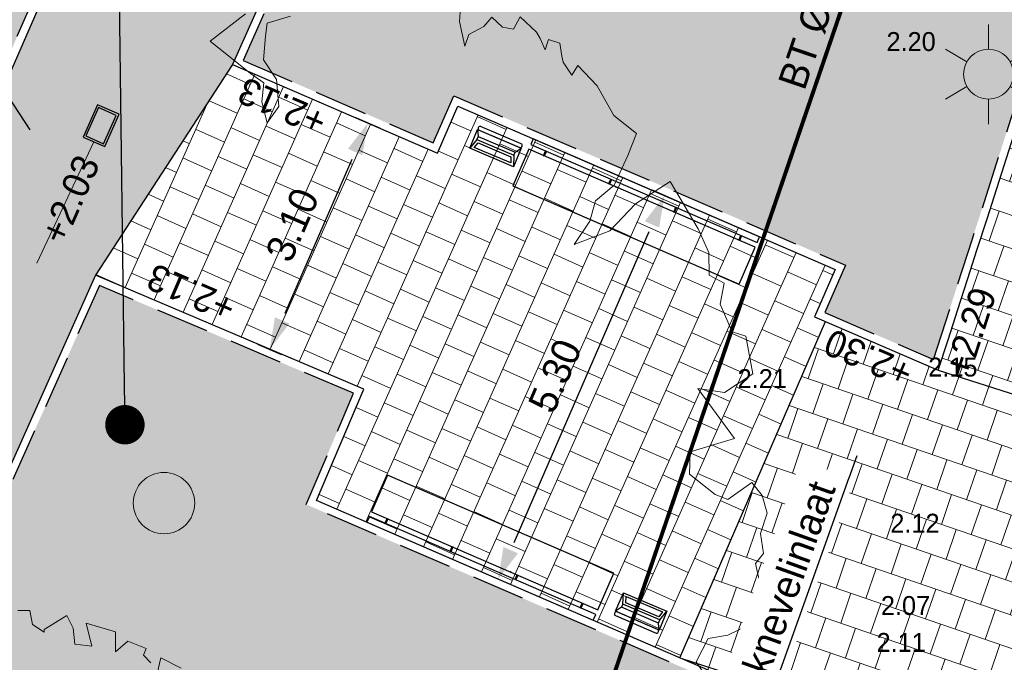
# Model space of a CAD drawing. Header units: metres. Extents: x 134157 to 138734, y 451157 to 455772.
# Tile 900 of 1056: x 136731.37 to 136743.86, y 454322.49 to 454330.65. Entities that reach past the tile are written whole.
import ezdxf
from ezdxf import colors
from ezdxf.entities.mleader import LeaderData, LeaderLine
from ezdxf.enums import TextEntityAlignment as Align
from ezdxf.math import Vec2, Vec3

# ---------------------------------------------------------------- set-up
doc = ezdxf.new("R2010")
doc.units = ezdxf.units.M
doc.linetypes.add('HIDDEN__G5', pattern=[1.125, 0.75, -0.375])
doc.layers.add('-DR-alg-hulplijnen', color=210, linetype='Continuous', plot=False)
doc.layers.add('-DR-alg-hulplijnen kantverharding asflast nieuwe fietsstraat', color=7, linetype='Continuous', true_color=0xff9429, plot=False)
for name, color, linetype, lineweight in [('-DR-bs-boom', 253, 'Continuous', 13), ('-DR-bs-inr-lichtmast', 253, 'Continuous', 13), ('-DR-nw-rio-HWA 125', 170, 'HIDDEN__G5', 13), ('-DR-nw-vh-arc-tegels 300x300x45', 253, 'Continuous', 9)]:
    doc.layers.add(name, color=color, linetype=linetype, lineweight=lineweight)
for name, color, linetype in [('-DR-bs-rio-DWA Jutfaseweg', 253, 'Continuous'), ('-DR-bs-rio-txt @ 0.2', 253, 'Continuous'), ('-DR-bs-txt-hoogtemaat', 253, 'Continuous'), ('-DR-nw-inr-vuilnisbakken', 2, 'Continuous'), ('-DR-nw-inr-zitbank Montseny 3000', 2, 'Continuous'), ('-DR-nw-maatvoering', 3, 'Continuous'), ('-DR-nw-rio-straatkolk', 1, 'Continuous'), ('-DR-nw-rio-txt-bob en inhoud', 170, 'Continuous'), ('-DR-nw-txt-hoogtemaat', 2, 'Continuous'), ('-DR-nw-txt-overzicht aandachtspunten verharding', 2, 'Continuous'), ('-DR-nw-vh-band 10x20 ob', 2, 'HIDDEN__G5'), ('-DR-nw-vh-kantverharding', 3, 'Continuous')]:
    doc.layers.add(name, color=color, linetype=linetype)
doc.layers.add('-DR-nw-gr-arc-beplanting grote vakken', color=7, linetype='Continuous', true_color=0xabceb2)
doc.layers.add('-DR-nw-gr-arc-gras', color=7, linetype='Continuous', true_color=0xb5d5a4)
doc.layers.add('-DR-nw-vh-arc-asfalt fietsstraat rood', color=7, linetype='Continuous', lineweight=9, true_color=0xdfbfc7)
doc.layers.add('-DR-nw-vh-arc-sbs kf bruinrood rabat halfsteens', color=7, linetype='Continuous', lineweight=9, true_color=0xb88485)
doc.styles.add('18_200', font='romans', dxfattribs={"width": 0.8, "height": 0.36})
doc.styles.add('CE', font='txt', dxfattribs={"height": 1.8})
doc.styles.add('Drong', font='txt', dxfattribs={"height": 1.8})
doc.dimstyles.new('Drong', dxfattribs={"dimtxt": 1.8, "dimasz": 2.5, "dimexe": 0, "dimexo": 0, "dimgap": 0.9, "dimtad": 1, "dimzin": 0, "dimdsep": 46, "dimtxsty": 'Drong', "dimblk": 'dimblk-wit', "dimcen": 0, "dimse1": 1, "dimse2": 1, "dimclrd": 256, "dimclre": 1, "dimclrt": 7, "dimadec": 0, "dimazin": 0, "dimtfac": 1, "dimtmove": 0, "dimatfit": 3, "dimfxl": 1, "dimtolj": 1, "dimtzin": 0, "dimarcsym": 0})
pattern_1 = [(71, (0, 0), (-0.05887645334, 0.44332106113), [0.4, -0.4]), (161, (0, 0), (-0.13022726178, -0.37820743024), [])]
pattern_2 = [(115.335625, (136419.71802, 453326.2367), (-0.223681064, -0.105903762), [0.06, -0.187485]), (205.335625, (136419.71802, 453326.2367), (0.105903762, -0.223681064), [0.06, -0.187485])]

# ---------------------------------------------------------------- blocks, each defined once
blk = doc.blocks.new('Boom bestaand 1')
for points in [[(-0.06118, 0.39229), (-0.07359, 0.41168), (-0.08697, 0.42247), (-0.09262, 0.44149), (-0.11063, 0.46155), (-0.1242, 0.47515), (-0.14533, 0.464), (-0.17282, 0.46106), (-0.19454, 0.45332), (-0.18916, 0.44556), (-0.2017, 0.44317), (-0.20678, 0.44437), (-0.21723, 0.44705), (-0.2235, 0.43959), (-0.21693, 0.43392), (-0.22709, 0.43392), (-0.23306, 0.43303), (-0.24989, 0.42573), (-0.24275, 0.41671), (-0.24763, 0.4092), (-0.25891, 0.40432), (-0.2544, 0.3953), (-0.25327, 0.38141), (-0.24576, 0.37465), (-0.26605, 0.37878), (-0.27281, 0.38216)], [(-0.29874, 0.3953), (-0.31452, 0.38216), (-0.30287, 0.37352)], [(-0.31414, 0.37202), (-0.32316, 0.36864), (-0.32767, 0.37314), (-0.34045, 0.36075), (-0.33594, 0.34648), (-0.35264, 0.35371), (-0.3703, 0.33253), (-0.34911, 0.329), (-0.35688, 0.31559), (-0.371, 0.31982), (-0.38372, 0.31912), (-0.38019, 0.29511), (-0.37807, 0.29441), (-0.38866, 0.28735), (-0.40138, 0.29017), (-0.40561, 0.28029)], [(-0.32509, 0.25346), (-0.32721, 0.23369), (-0.31803, 0.22804), (-0.30108, 0.21886), (-0.28201, 0.22239), (-0.26082, 0.21533), (-0.25234, 0.20121), (-0.27, 0.20404), (-0.28342, 0.2118), (-0.29472, 0.20474), (-0.33216, 0.18498), (-0.34134, 0.22028)], [(0.31406, 0.35215), (0.29247, 0.34822), (0.27872, 0.3649), (0.28265, 0.3806), (0.28167, 0.40121), (0.26961, 0.41315), (0.25597, 0.42119), (0.23763, 0.42477), (0.23271, 0.43393), (0.21683, 0.43841), (0.20364, 0.45003), (0.18866, 0.45182), (0.17565, 0.4483), (0.18056, 0.42475), (0.17271, 0.4169), (0.14915, 0.40415), (0.13246, 0.412), (0.13674, 0.44961), (0.08731, 0.43849), (0.09909, 0.45713), (0.09418, 0.4846), (0.06375, 0.49147), (0.0559, 0.48264), (0.03136, 0.48264), (0.01663, 0.49245), (0.00584, 0.48362), (-0.01138, 0.49098), (-0.03245, 0.49049), (-0.07724, 0.485), (-0.07173, 0.4517), (-0.05985, 0.42363), (-0.06118, 0.39229)]]:
    blk.add_lwpolyline(points)
blk.add_circle((0, 0), 0.02513)
blk = doc.blocks.new('*U436')
h = blk.add_hatch(color=256)
h.dxf.hatch_style = 1
h.paths.add_polyline_path([(0.274, -0.075), (0.273, -0.02), (0.029, -0.027), (0.031, -0.083)])
h = blk.add_hatch(color=256)
h.dxf.hatch_style = 1
h.paths.add_polyline_path([(0.278, -0.19), (0.276, -0.135), (0.033, -0.142), (0.034, -0.198)])
h = blk.add_hatch(color=256)
h.dxf.hatch_style = 1
h.paths.add_polyline_path([(0.282, -0.302), (0.28, -0.246), (0.036, -0.254), (0.038, -0.309)])
h = blk.add_hatch(color=256)
h.dxf.hatch_style = 1
h.paths.add_polyline_path([(0.285, -0.413), (0.283, -0.357), (0.04, -0.365), (0.041, -0.421)])
for points in [[(0, 0), (0.014, -0.45), (0.314, -0.44), (0.3, 0.009)], [(0.029, -0.027), (0.041, -0.421), (0.285, -0.413), (0.273, -0.02)]]:
    blk.add_lwpolyline(points, close=True)
blk = doc.blocks.new('LICHTMAST')
at = {"ltscale": 0.1}
for p, q in [((0, 0.1266), (0, 0.2531)), ((-0.1096, 0.0633), (-0.2192, 0.1266)), ((0.1096, 0.0633), (0.2192, 0.1266)), ((-0.1096, -0.0633), (-0.2192, -0.1266)), ((0.1096, -0.0633), (0.2192, -0.1266)), ((0, -0.1266), (0, -0.2531))]:
    blk.add_line(p, q, dxfattribs=at)
blk.add_circle((0, 0), 0.1266, dxfattribs=at)
at = {"style": '18_200', "width": 0.8}
blk.add_attdef('HOOGTE', (0.2467, 0.2424), '', height=0.25, dxfattribs=at)
blk = doc.blocks.new('Bank07')
for p, q in [((2.608, 0.654), (-2.608, 0.654)), ((-2.608, 0.654), (-2.608, 0.574)), ((2.608, 0.574), (2.608, 0.654)), ((-2.608, 0.574), (2.608, 0.574)), ((2.608, 0.508), (-2.608, 0.508)), ((-2.608, 0.508), (-2.608, 0)), ((-2.267, 0.574), (-2.249, 0.574)), ((-2.267, 0.508), (-2.267, 0.574)), ((-2.249, 0.508), (-2.267, 0.508)), ((-2.249, 0.574), (-2.249, 0.508)), ((-0.767, 0.574), (-0.749, 0.574)), ((-0.767, 0.508), (-0.767, 0.574)), ((-0.749, 0.508), (-0.767, 0.508)), ((-0.749, 0.574), (-0.749, 0.508)), ((0.733, 0.574), (0.751, 0.574)), ((0.733, 0.508), (0.733, 0.574)), ((0.751, 0.508), (0.733, 0.508)), ((0.751, 0.574), (0.751, 0.508)), ((2.233, 0.574), (2.251, 0.574)), ((2.233, 0.508), (2.233, 0.574)), ((2.251, 0.508), (2.233, 0.508)), ((2.251, 0.574), (2.251, 0.508)), ((2.608, 0), (2.608, 0.508)), ((-2.608, 0), (-0.592, 0)), ((-2.608, 0), (2.608, 0))]:
    blk.add_line(p, q)
blk.add_point((-0.592, 0.508))
blk = doc.blocks.new('*U588')
at = {"style": 'Drong'}
blk.add_attdef('BOBR', text='', height=1.8, rotation=0.79247, dxfattribs=at).set_placement((82.612, 1.143), align=Align.BOTTOM_RIGHT)
blk.add_attdef('MATERIAAL', text='', height=1.8, rotation=0.79247, dxfattribs=at).set_placement((0, 0), align=Align.BOTTOM_CENTER)
blk.add_attdef('BOBL', text='', height=1.8, rotation=0.79247, dxfattribs=at).set_placement((-83.085, -1.149), align=Align.BOTTOM_LEFT)
blk = doc.blocks.new('dimblk-wit')
at = {"color": 7}
blk.add_line((0, -0.3333), (0, 0.3333), dxfattribs=at)
blk.add_solid([(0, 0), (-0.8, 0.2), (-0.8, -0.2)], dxfattribs=at)
blk = doc.blocks.new('*D781')
at = {"layer": '-DR-nw-maatvoering', "lineweight": -2, "transparency": 16777216}
blk.add_line((136734.737, 454326.926), (136735.585, 454328.882), dxfattribs=at)
at = {"layer": 'Defpoints', "color": 0, "transparency": 16777216}
for p in [(136735.784, 454329.341), (136735.784, 454329.341), (136734.539, 454326.468)]:
    blk.add_point(p, dxfattribs=at)
at = {"layer": '-DR-nw-maatvoering', "lineweight": -2, "transparency": 16777216, "xscale": 0.5, "yscale": 0.5, "zscale": 0.5}
for p, rotation in [((136735.784, 454329.341), 66.56405133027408), ((136734.539, 454326.468), 246.5640513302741)]:
    blk.add_blockref('dimblk-wit', p, dxfattribs=dict(at, rotation=rotation))
at = {"layer": '-DR-nw-maatvoering', "color": 7, "transparency": 16777216, "insert": (136734.828, 454328.049), "char_height": 0.36, "attachment_point": 5, "rotation": 66.5641, "style": 'Drong'}
blk.add_mtext('\\A1;3.10', dxfattribs=at)
blk = doc.blocks.new('*D782')
at = {"layer": '-DR-nw-maatvoering', "lineweight": -2, "transparency": 16777216}
blk.add_line((136739.351, 454327.962), (136737.638, 454324.01), dxfattribs=at)
at = {"layer": 'Defpoints', "color": 0, "transparency": 16777216}
for p in [(136739.55, 454328.421), (136737.439, 454323.551), (136737.439, 454323.551)]:
    blk.add_point(p, dxfattribs=at)
at = {"layer": '-DR-nw-maatvoering', "lineweight": -2, "transparency": 16777216, "xscale": 0.5, "yscale": 0.5, "zscale": 0.5}
for p, rotation in [((136739.55, 454328.421), 66.56405327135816), ((136737.439, 454323.551), 246.5640532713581)]:
    blk.add_blockref('dimblk-wit', p, dxfattribs=dict(at, rotation=rotation))
at = {"layer": '-DR-nw-maatvoering', "color": 7, "transparency": 16777216, "insert": (136738.161, 454326.131), "char_height": 0.36, "attachment_point": 5, "rotation": 66.5641, "style": 'Drong'}
blk.add_mtext('\\A1;5.30', dxfattribs=at)
blk = doc.blocks.new('_Dot')
at = {"color": 0, "linetype": 'ByBlock', "lineweight": -2}
blk.add_line((-0.5, 0), (-1, 0), dxfattribs=at)
at = {"color": 0, "linetype": 'ByBlock', "const_width": 0.5}
blk.add_lwpolyline([(-0.25, 0, 1), (0.25, 0, 1)], format="xyb", close=True, dxfattribs=at)
blk = doc.blocks.new('N-SIE-AFVALBAK_TYPE2')
at = {"linetype": 'Continuous'}
for p, q in [((-0.301, -0.049), (-0.259, -0.127)), ((0.25, -0.128), (0.301, -0.051)), ((-0.259, -0.17), (-0.298, -0.308)), ((-0.259, -0.127), (0.25, -0.128)), ((-0.259, -0.127), (-0.259, -0.17)), ((-0.259, -0.17), (0.25, -0.17)), ((-0.25, -0.278), (-0.23, -0.203)), ((-0.23, -0.203), (0.223, -0.203)), ((0.223, -0.203), (0.252, -0.277)), ((0.25, -0.17), (0.25, -0.128)), ((0.25, -0.17), (0.302, -0.308)), ((0.252, -0.277), (-0.25, -0.278))]:
    blk.add_line(p, q, dxfattribs=at)
at = {"flags": 128}
blk.add_lwpolyline([(0.301, -0.021, 0.414214), (0.281, -0.001), (-0.281, 0.001, 0.414914), (-0.301, -0.019), (-0.301, -0.029, 0.413513), (-0.281, -0.049), (0.281, -0.051, 0.414214), (0.301, -0.031), (0.301, -0.021)], format="xyb", dxfattribs=at)
at = {"linetype": 'Continuous'}
blk.add_lwpolyline([(-0.301, -0.049), (0.301, -0.051), (0.302, -0.308), (-0.298, -0.308)], close=True, dxfattribs=at)

msp = doc.modelspace()

# ---------------------------------------------------------------- hatches: boundary and pattern name
at = {"layer": '-DR-nw-gr-arc-beplanting grote vakken'}
h = msp.add_hatch(color=256, dxfattribs=at)
h.dxf.hatch_style = 1
edge = h.paths.add_edge_path()
edge.add_line((136752.698, 454356.924), (136749.585, 454358.296))
edge.add_line((136749.585, 454358.296), (136747.978, 454354.673))
edge.add_line((136747.978, 454354.673), (136745.612, 454355.693))
edge.add_line((136745.612, 454355.693), (136734.202, 454330.136))
edge.add_line((136734.202, 454330.136), (136736.616, 454329.089))
edge.add_line((136736.616, 454329.089), (136736.876, 454329.689))
edge.add_line((136736.876, 454329.689), (136741.846, 454327.535))
edge.add_line((136741.846, 454327.535), (136741.586, 454326.935))
edge.add_line((136741.586, 454326.935), (136742.963, 454326.338))
edge.add_arc((132463.741, 455704.591), 4495.7, 342.147275, 342.475503)
edge.add_line((136750.788, 454350.875), (136752.698, 454356.924))
h = msp.add_hatch(color=256, dxfattribs=at)
h.dxf.hatch_style = 1
h.paths.add_polyline_path([(136721.301, 454329.856), (136726.764, 454327.828), (136729.719, 454326.731), (136733.412, 454335.203), (136735.289, 454339.508), (136727.668, 454342.876)])
h = msp.add_hatch(color=256, dxfattribs=at)
h.dxf.hatch_style = 1
h.paths.add_polyline_path([(136741.465, 454321.697), (136735.003, 454324.499), (136735.604, 454325.91), (136732.381, 454327.281), (136723.814, 454308.092), (136735.331, 454302.866), (136737.92, 454310.781), (136736.019, 454311.4), (136738.345, 454318.553), (136740.246, 454317.935)])
at = {"layer": '-DR-nw-gr-arc-gras', "transparency": 33554687}
h = msp.add_hatch(dxfattribs=at)
h.set_pattern_fill('AGR-BOLLEN', color=256, scale=0.1, pattern_type=2)
h.set_pattern_definition(pattern_2)
edge = h.paths.add_edge_path()
edge.add_arc((-7000776.81, 3043164.568), 7592527.997, 340.0567505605, 340.0572256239)
edge.add_line((136455.782, 453494.254), (136455.124, 453494.493))
edge.add_arc((380495.222, 364992.548), 259592.304, 160.06665688, 160.08044536)
edge.add_line((136433.832, 453435.762), (136433.813, 453435.768))
edge.add_line((136433.813, 453435.768), (136432.179, 453431.255))
edge.add_line((136432.179, 453431.255), (136432.198, 453431.248))
edge.add_line((136432.198, 453431.248), (136431.678, 453429.87))
edge.add_line((136431.678, 453429.87), (136432.336, 453429.631))
edge.add_line((136432.336, 453429.631), (136434.309, 453435.077))
h = msp.add_hatch(dxfattribs=at)
h.set_pattern_fill('AGR-BOLLEN', color=256, scale=0.1, pattern_type=2)
h.set_pattern_definition(pattern_2)
edge = h.paths.add_edge_path()
edge.add_line((136644.275, 454017.422), (136643.935, 454016.481))
edge.add_line((136643.935, 454016.481), (136643.884, 454016.34))
edge.add_line((136643.884, 454016.34), (136644.542, 454016.102))
edge.add_arc((1711333.983, -116117.427), 1674723.582, 160.095672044, 160.096657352, ccw=False)
edge.add_line((136654.347, 454043.181), (136653.689, 454043.42))
edge.add_line((136653.689, 454043.42), (136653.638, 454043.279))
edge.add_line((136653.638, 454043.279), (136653.298, 454042.339))
edge.add_line((136653.298, 454042.339), (136644.275, 454017.422))
h = msp.add_hatch(dxfattribs=at)
h.set_pattern_fill('AGR-BOLLEN', color=256, scale=0.1, pattern_type=2)
h.set_pattern_definition(pattern_2)
h.paths.add_polyline_path([(136767.067, 454353.611), (136793.615, 454437.685, -0.413342), (136794.867, 454438.339), (136795.165, 454439.293, 0.413342), (136792.662, 454437.987), (136766.124, 454353.945), (136752.302, 454318.808, -0.00463), (136725.901, 454239.621), (136726.847, 454239.295, 0.004629), (136753.244, 454318.471)])
at = {"layer": '-DR-nw-vh-arc-asfalt fietsstraat rood', "transparency": 33554687}
h = msp.add_hatch(color=256, dxfattribs=at)
h.dxf.hatch_style = 1
edge = h.paths.add_edge_path()
edge.add_line((136621.119, 453955.235), (136699.22, 454170.922))
edge.add_arc((132463.741, 455704.591), 4504.6, 340.09465, 342.475503)
edge.add_line((136759.275, 454348.195), (136783.316, 454424.331))
edge.add_line((136783.316, 454424.331), (136779.311, 454425.596))
edge.add_line((136779.311, 454425.596), (136755.27, 454349.46))
edge.add_arc((132463.741, 455704.591), 4500.4, 340.09465, 342.475503, ccw=False)
edge.add_line((136695.271, 454172.352), (136617.17, 453956.665))
edge.add_line((136617.17, 453956.665), (136621.119, 453955.235))
at = {"layer": '-DR-nw-vh-arc-sbs kf bruinrood rabat halfsteens', "transparency": 33554687}
h = msp.add_hatch(color=256, dxfattribs=at)
h.dxf.hatch_style = 1
edge = h.paths.add_edge_path()
edge.add_line((136746.23, 454322.459), (136745.922, 454321.507))
edge.add_arc((136852.589, 454286.834), 112.161, 161.99266, 162.22172)
edge.add_line((136745.785, 454321.08), (136741.405, 454307.599))
edge.add_line((136741.405, 454307.599), (136741.781, 454307.462))
edge.add_arc((132463.741, 455704.591), 4500.4, 341.913921, 342.475503)
edge.add_line((136755.27, 454349.46), (136757.386, 454356.163))
edge.add_line((136757.386, 454356.163), (136757.005, 454356.284))
edge.add_line((136757.005, 454356.284), (136756.854, 454355.807))
edge.add_line((136756.854, 454355.807), (136754.888, 454349.58))
edge.add_arc((132470.672, 455702.39), 4492.728, 342.112615, 342.47565, ccw=False)
edge.add_arc((136745.754, 454322.612), 0.5, 342.1059, 342.4824, ccw=False)
at = {"layer": '-DR-nw-vh-arc-tegels 300x300x45'}
h = msp.add_hatch(dxfattribs=at)
h.set_pattern_fill('AVH-TEGEL_200X200_HALFST', color=256, scale=2, angle=71, pattern_type=2)
h.set_pattern_definition(pattern_1)
h.paths.add_polyline_path([(136754.476, 454356.243), (136752.759, 454356.786), (136750.883, 454350.845, -0.001438), (136743.024, 454326.203), (136744.732, 454325.658)])
h = msp.add_hatch(dxfattribs=at)
h.set_pattern_fill('AVH-TEGEL_200X200_HALFST', color=256, scale=2, angle=66, pattern_type=2)
h.set_pattern_definition([(66, (0, 0), (-0.0200144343, 0.44676551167), [0.4, -0.4]), (156, (0, 0), (-0.16269465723, -0.36541818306), [])])
h.paths.add_polyline_path([(136745.561, 454355.824), (136743.471, 454356.753), (136742.21, 454353.91), (136742.36, 454353.85), (136742.123, 454353.256), (136741.571, 454353.512), (136738.917, 454347.442), (136735.404, 454339.457), (136735.38, 454339.468), (136729.773, 454326.605), (136728.463, 454323.215), (136728.762, 454323.099), (136726.702, 454318.486), (136723.357, 454310.993), (136722.316, 454308.649), (136723.682, 454308.042), (136732.329, 454327.412), (136734.07, 454330.084)])
h = msp.add_hatch(dxfattribs=at)
h.set_pattern_fill('AVH-TEGEL_200X200_HALFST', color=256, scale=2, angle=156, pattern_type=2)
h.set_pattern_definition([(156, (0, 0), (-0.44676551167, -0.0200144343), [0.4, -0.4]), (246, (0, 0), (0.36541818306, -0.16269465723), [])])
h.paths.add_polyline_path([(136735.735, 454325.963), (136735.134, 454324.55), (136739.744, 454322.552), (136741.595, 454326.822), (136741.454, 454326.883), (136741.714, 454327.483), (136736.928, 454329.558), (136736.668, 454328.958), (136734.07, 454330.084), (136732.329, 454327.412)])
h = msp.add_hatch(dxfattribs=at)
h.set_pattern_fill('AVH-TEGEL_200X200_HALFST', color=256, scale=2, angle=71, pattern_type=2)
h.set_pattern_definition(pattern_1)
h.paths.add_polyline_path([(136743.015, 454321.291), (136743.301, 454321.199), (136743.409, 454321.533), (136745.217, 454320.949), (136745.309, 454321.234), (136745.023, 454321.326), (136745.069, 454321.468), (136745.607, 454323.134), (136745.893, 454323.042), (136745.985, 454323.328), (136744.178, 454323.912), (136744.732, 454325.658), (136743.024, 454326.203), (136741.595, 454326.822), (136739.744, 454322.552), (136741.587, 454321.753)])

# ---------------------------------------------------------------- linework, layer by layer
at = {"layer": '-DR-alg-hulplijnen', "flags": 128}
for points in [[(136734.07, 454330.084), (136732.329, 454327.412)], [(136739.744, 454322.552), (136741.595, 454326.822)], [(136743.024, 454326.203), (136744.732, 454325.658)], [(136739.744, 454322.552), (136741.646, 454321.935)]]:
    msp.add_lwpolyline(points, dxfattribs=at)
at = {"layer": '-DR-alg-hulplijnen kantverharding asflast nieuwe fietsstraat'}
msp.add_lwpolyline([(136795.319, 454446.893, -0.11334), (136791.441, 454440.346), (136791.377, 454440.278, 0.112567), (136788.005, 454434.524), (136786.047, 454428.323, -0.080612), (136785.326, 454426.893), (136784.418, 454425.641, 0.080611), (136783.698, 454424.211), (136783.316, 454424.331), (136759.275, 454348.195, -0.010389), (136699.22, 454170.922), (136621.119, 453955.235), (136621.495, 453955.098, 0.016644), (136620.467, 453951.934), (136618.89, 453946.466, -0.016644)], format="xyb", dxfattribs=at)
at = {"layer": '-DR-bs-rio-DWA Jutfaseweg', "const_width": 0.05, "flags": 128}
msp.add_lwpolyline([(136736.398, 454314.996), (136747.468, 454347.38)], dxfattribs=at)
at = {"layer": '-DR-nw-vh-band 10x20 ob', "ltscale": 0.9}
for points in [[(136752.698, 454356.924), (136749.585, 454358.296), (136747.978, 454354.673), (136745.612, 454355.693), (136734.202, 454330.136), (136736.616, 454329.089), (136736.876, 454329.689), (136741.846, 454327.535), (136741.586, 454326.935), (136742.963, 454326.338, 0.001432), (136750.788, 454350.875)], [(136741.465, 454321.697), (136735.003, 454324.498), (136735.604, 454325.91), (136732.381, 454327.281), (136723.814, 454308.092), (136735.331, 454302.866), (136737.921, 454310.781), (136736.019, 454311.4, 0.000418), (136738.345, 454318.553), (136740.246, 454317.935)]]:
    msp.add_lwpolyline(points, format="xyb", close=True, dxfattribs=at)
msp.add_lwpolyline([(136725.246, 454328.391), (136729.719, 454326.731), (136735.289, 454339.508)], dxfattribs=at)
at = {"layer": '-DR-nw-vh-kantverharding'}
for points in [[(136616.794, 453956.801), (136617.17, 453956.665), (136695.271, 454172.352, 0.010389), (136755.27, 454349.46), (136779.311, 454425.596)], [(136783.894, 454424.731, 0.447201), (136784.201, 454424.052), (136785.509, 454423.638, -0.414203), (136785.705, 454423.262), (136774.127, 454386.597, -0.414214), (136773.751, 454386.401), (136772.416, 454386.822, 0.414214), (136771.789, 454386.496), (136771.216, 454384.684, 0.414214), (136771.543, 454384.057), (136772.878, 454383.635, -0.414214), (136773.073, 454383.259), (136764.808, 454357.083, -0.414214), (136764.431, 454356.887), (136763.096, 454357.309, 0.414214), (136762.469, 454356.983), (136759.656, 454348.075, -0.010389), (136699.596, 454170.786), (136621.495, 453955.098, 0.016644), (136620.467, 453951.934), (136618.89, 453946.466, -0.016644)], [(136621.495, 453955.098), (136621.119, 453955.235), (136699.22, 454170.922, 0.010389), (136759.275, 454348.195), (136783.316, 454424.331)], [(136743.627, 454314.42, 0.002051), (136754.888, 454349.58)], [(136723.682, 454308.042), (136735.392, 454302.729, 0.000475), (136738.047, 454310.845), (136736.145, 454311.464, 0.000407), (136738.409, 454318.427), (136740.31, 454317.809), (136741.588, 454321.753), (136735.134, 454324.55), (136735.735, 454325.963), (136732.329, 454327.412), (136723.682, 454308.042)]]:
    msp.add_lwpolyline(points, format="xyb", dxfattribs=at)
msp.add_lwpolyline([(136752.82, 454356.98), (136749.534, 454358.427), (136747.926, 454354.804), (136745.561, 454355.824), (136734.07, 454330.084), (136736.668, 454328.958), (136736.928, 454329.558), (136741.714, 454327.483), (136741.454, 454326.883), (136743.024, 454326.203, 0.001438), (136750.883, 454350.845)], format="xyb", close=True, dxfattribs=at)
msp.add_lwpolyline([(136725.209, 454328.299), (136729.773, 454326.605), (136735.38, 454339.468)], dxfattribs=at)

# ---------------------------------------------------------------- block references
at = {"layer": '-DR-bs-boom', "rotation": 293.3958673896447}
for p, xscale, yscale in [((136733.199, 454324.516), 15.5, 15.5), ((136729.998, 454316.384), 14, 14)]:
    msp.add_blockref('Boom bestaand 1', p, dxfattribs=dict(at, xscale=xscale, yscale=yscale))
at = {"layer": '-DR-bs-inr-lichtmast', "xscale": 2.5, "yscale": 2.5}
msp.add_blockref('LICHTMAST', (136743.662, 454329.962), dxfattribs=at)
at = {"layer": '-DR-bs-rio-txt @ 0.2'}
ref = msp.add_blockref('*U588', (136741.933, 454331.188), dxfattribs=dict(at, xscale=0.2, yscale=0.2, zscale=0.2, rotation=70.33562535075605))
ref.add_attrib('MATERIAAL', 'BT Ø800/1200', dxfattribs={"layer": '0', "height": 0.36, "rotation": 71.1281, "style": 'Drong'}).set_placement((136741.933, 454331.188), align=Align.BOTTOM_CENTER)
at = {"layer": '-DR-nw-inr-vuilnisbakken', "rotation": 156.9365257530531}
msp.add_blockref('N-SIE-AFVALBAK_TYPE2', (136739.185, 454322.977), dxfattribs=at)
at = {"layer": '-DR-nw-inr-zitbank Montseny 3000', "xscale": 0.6}
for p, rotation in [((136739.061, 454327.92), 336.5640519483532), ((136737.47, 454324.25), 156.564053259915)]:
    msp.add_blockref('Bank07', p, dxfattribs=dict(at, rotation=rotation))
at = {"layer": '-DR-nw-rio-straatkolk', "rotation": 154.4072381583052}
msp.add_blockref('*U436', (136732.446, 454329.042), dxfattribs=at)

# ---------------------------------------------------------------- texts
at = {"layer": '-DR-bs-txt-hoogtemaat', "color": 253, "char_height": 0.24, "attachment_point": 7, "style": 'Drong'}
for s, insert in [('2.20', (136742.367, 454330.253, 2.197)), ('2.15', (136742.897, 454326.12, 2.153)), ('2.21', (136740.478, 454325.977, 2.206)), ('2.12', (136742.416, 454324.141, 2.122)), ('2.17', (136740.936, 454323.613, 2.166)), ('2.07', (136742.296, 454323.092, 2.074)), ('2.11', (136742.241, 454322.627, 2.107))]:
    msp.add_mtext(s, dxfattribs=dict(at, insert=insert))
at = {"layer": '-DR-nw-txt-hoogtemaat', "style": 'Drong'}
for s, rotation, p in [('+2.29', 72, (136743.412, 454326.086)), ('+2.30', 156.8109, (136742.734, 454326.284))]:
    msp.add_text(s, height=0.34, rotation=rotation, dxfattribs=at).set_placement(p)

# ---------------------------------------------------------------- dimensions: what is measured, and where the dimension line sits
at = {"layer": '-DR-nw-maatvoering'}
dim = msp.add_aligned_dim(p1=(136739.55, 454328.421), p2=(136737.439, 454323.551), distance=0, dimstyle='Drong', override={"dimrnd": 0.05, "dimtfill": 0}, dxfattribs=at)
dim.commit()
dim.dimension.update_dxf_attribs({"geometry": '*D782', "text_midpoint": (136738.161, 454326.131)})

# ---------------------------------------------------------------- next in the draw order: leaders
at = {"layer": '-DR-nw-txt-overzicht aandachtspunten verharding'}
ml = msp.add_multileader_mtext('Standard', dxfattribs=at)
ml.set_content('Aanbrengen grindpalen \\P - exacte locaties i.o.m. de directie ', color=7, style='CE')
ml.set_leader_properties(color=256, linetype='ByLayer', lineweight=-1)
ml.set_arrow_properties(name='DOT')
ml.build(insert=Vec2(0, 0))
ml.multileader.update_dxf_attribs({"text_left_attachment_type": 5, "text_right_attachment_type": 5, "dogleg_length": 2.646, "arrow_head_size": 0.5, "scale": 0.2})
ctx = ml.context
ctx.base_point, ctx.scale, ctx.char_height, ctx.arrow_head_size, ctx.landing_gap_size, ctx.plane_origin, ctx.plane_x_axis, ctx.plane_y_axis = Vec3(136732.651, 454343.823), 0.2, 0.36, 0.5, 0.04, Vec3(136739.059, 454362.587), Vec3(0.33651, 0.94168), Vec3(-0.94168, 0.33651)
ctx.left_attachment, ctx.right_attachment = 5, 5
notes = []
notes.append((ctx, [(0, (1, 1, 0), (136732.473, 454343.325), (0.33651, 0.94168), 0.529, [(0, [(136732.703, 454325.511)], 0, [])])]))
ctx.mtext.insert, ctx.mtext.text_direction, ctx.mtext.rotation, ctx.mtext.flow_direction = Vec3(136731.692, 454344.208), Vec3(0.33651, 0.94168), 1.227588, 5
ctx.mtext.has_bg_fill, ctx.mtext.bg_color, ctx.mtext.bg_scale_factor, ctx.mtext.bg_transparency, ctx.mtext.use_window_bg_color = 1, -1027028792, 1.5, 0, 1
for ctx, leaders in notes:
    for number, flags, end, landing, length, lines in leaders:
        leader = LeaderData()
        leader.index, (leader.has_last_leader_line, leader.has_dogleg_vector, leader.attachment_direction) = number, flags
        leader.last_leader_point, leader.dogleg_vector, leader.dogleg_length = Vec3(end), Vec3(landing), length
        for number, points, colour, breaks in lines:
            line = LeaderLine()
            line.index, line.vertices, line.color, line.breaks = number, Vec3.list(points), colors.encode_raw_color(colour), breaks
            leader.lines.append(line)
        ctx.leaders.append(leader)

# ---------------------------------------------------------------- next in the draw order: linework, layer by layer
at = {"layer": '-DR-alg-hulplijnen kantverharding asflast nieuwe fietsstraat'}
for points in [[(136782.187, 454454.718), (136782.781, 454444.488, -0.091214), (136782.11, 454439.102), (136779.372, 454430.431, 0.080612), (136779.141, 454428.846), (136779.165, 454427.314, -0.080612), (136778.934, 454425.729), (136779.311, 454425.596), (136755.27, 454349.46, -0.010389), (136695.271, 454172.352), (136617.17, 453956.665), (136616.794, 453956.801, -0.016644), (136615.557, 453953.711), (136612.599, 453946.977)], [(136782.187, 454454.718), (136782.781, 454444.488, -0.091214), (136782.11, 454439.102), (136779.372, 454430.431, 0.080612), (136779.141, 454428.846), (136779.165, 454427.314, -0.080612), (136778.934, 454425.729), (136779.311, 454425.596), (136755.27, 454349.46, -0.010389), (136695.271, 454172.352), (136617.17, 453956.665), (136616.794, 453956.801, -0.016644), (136615.557, 453953.711), (136612.599, 453946.977)], [(136795.319, 454446.893, -0.11334), (136791.441, 454440.346), (136791.377, 454440.278, 0.112567), (136788.005, 454434.524), (136786.047, 454428.323, -0.080612), (136785.326, 454426.893), (136784.418, 454425.641, 0.080611), (136783.698, 454424.211), (136783.316, 454424.331), (136759.275, 454348.195, -0.010389), (136699.22, 454170.922), (136621.119, 453955.235), (136621.495, 453955.098, 0.016644), (136620.467, 453951.934), (136618.89, 453946.466, -0.016644)]]:
    msp.add_lwpolyline(points, format="xyb", dxfattribs=at)
at = {"layer": '-DR-nw-rio-HWA 125', "linetype": 'Continuous', "flags": 128}
msp.add_lwpolyline([(136732.308, 454329.103), (136731.586, 454327.563)], dxfattribs=at)

# ---------------------------------------------------------------- next in the draw order: block references
at = {"layer": '-DR-nw-inr-vuilnisbakken', "rotation": 336.9365257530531}
msp.add_blockref('N-SIE-AFVALBAK_TYPE2', (136737.475, 454329.188), dxfattribs=at)

# ---------------------------------------------------------------- next in the draw order: texts
at = {"layer": '-DR-nw-txt-hoogtemaat', "style": 'Drong'}
for p in [(136735.295, 454329.478), (136734.14, 454327.113)]:
    msp.add_text('+2.13', height=0.34, rotation=156.8109, dxfattribs=at).set_placement(p)

# ---------------------------------------------------------------- next in the draw order: dimensions: what is measured, and where the dimension line sits
at = {"layer": '-DR-nw-maatvoering'}
dim = msp.add_aligned_dim(p1=(136734.539, 454326.468), p2=(136735.784, 454329.341), distance=0, dimstyle='Drong', override={"dimrnd": 0.1, "dimtfill": 0}, dxfattribs=at)
dim.commit()
dim.dimension.update_dxf_attribs({"geometry": '*D781', "text_midpoint": (136734.828, 454328.049)})

# ---------------------------------------------------------------- next in the draw order: leaders
at = {"layer": '-DR-nw-rio-txt-bob en inhoud'}
ml = msp.add_multileader_mtext('Standard', dxfattribs=at)
ml.set_content('\\A1;Nieuwe kolken aansluiten op \\Pbestaande kolkuitleggers ', color=7, style='Drong')
ml.set_leader_properties(color=256, linetype='ByLayer', lineweight=-1)
ml.build(insert=Vec2(0, 0))
ml.multileader.update_dxf_attribs({"text_left_attachment_type": 5, "text_right_attachment_type": 5, "dogleg_length": 70.905, "arrow_head_size": 0.5, "scale": 0.2})
ctx = ml.context
ctx.base_point, ctx.scale, ctx.char_height, ctx.arrow_head_size, ctx.landing_gap_size, ctx.plane_origin, ctx.plane_x_axis, ctx.plane_y_axis = Vec3(136729.343, 454332.809), 0.2, 0.36, 0.5, 0.04, Vec3(136736.666, 454316.043), Vec3(0.33651, 0.94168), Vec3(-0.94168, 0.33651)
ctx.left_attachment, ctx.right_attachment = 5, 5
notes = []
notes.append((ctx, [(0, (1, 1, 0), (136729.278, 454332.628), (0.33651, 0.94168), 0.193, [(2, [(136731.776, 454328.839)], 0, [])])]))
ctx.mtext.insert, ctx.mtext.text_direction, ctx.mtext.rotation, ctx.mtext.flow_direction = Vec3(136728.347, 454333.208), Vec3(0.33651, 0.94168), 1.227588, 5
ctx.mtext.has_bg_fill, ctx.mtext.bg_color, ctx.mtext.bg_scale_factor, ctx.mtext.bg_transparency, ctx.mtext.use_window_bg_color = 1, -1027028792, 1.5, 0, 1
ml = msp.add_multileader_mtext('Standard', dxfattribs=at)
ml.set_content('\\A1;Aanbrengen knevelinlaat', color=7, style='Drong')
ml.set_leader_properties(color=256, linetype='ByLayer', lineweight=-1)
ml.build(insert=Vec2(0, 0))
ml.multileader.update_dxf_attribs({"text_left_attachment_type": 5, "text_right_attachment_type": 5, "dogleg_length": 70.905, "arrow_head_size": 0.5, "scale": 0.2})
ctx = ml.context
ctx.base_point, ctx.scale, ctx.char_height, ctx.arrow_head_size, ctx.landing_gap_size, ctx.plane_origin, ctx.plane_x_axis, ctx.plane_y_axis = Vec3(136740.036, 454319.642), 0.2, 0.36, 0.5, 0.04, Vec3(136739.822, 454292.67), Vec3(0.33651, 0.94168), Vec3(-0.94168, 0.33651)
ctx.left_attachment, ctx.right_attachment = 5, 5
notes.append((ctx, [(0, (1, 1, 0), (136739.971, 454319.46), (0.33651, 0.94168), 0.193, [(2, [(136743.521, 454316.758)], 0, [])])]))
ctx.mtext.insert, ctx.mtext.text_direction, ctx.mtext.rotation, ctx.mtext.flow_direction = Vec3(136739.605, 454319.838), Vec3(0.33651, 0.94168), 1.227588, 5
ctx.mtext.has_bg_fill, ctx.mtext.bg_color, ctx.mtext.bg_scale_factor, ctx.mtext.bg_transparency, ctx.mtext.use_window_bg_color = 1, -1027028792, 1.5, 0, 1
for ctx, leaders in notes:
    for number, flags, end, landing, length, lines in leaders:
        leader = LeaderData()
        leader.index, (leader.has_last_leader_line, leader.has_dogleg_vector, leader.attachment_direction) = number, flags
        leader.last_leader_point, leader.dogleg_vector, leader.dogleg_length = Vec3(end), Vec3(landing), length
        for number, points, colour, breaks in lines:
            line = LeaderLine()
            line.index, line.vertices, line.color, line.breaks = number, Vec3.list(points), colors.encode_raw_color(colour), breaks
            leader.lines.append(line)
        ctx.leaders.append(leader)

# ---------------------------------------------------------------- next in the draw order: texts
at = {"layer": '-DR-nw-txt-hoogtemaat', "style": 'Drong'}
msp.add_text('+2.03', height=0.34, rotation=66.1617, dxfattribs=at).set_placement((136731.928, 454327.779))

doc.saveas('drawing.dxf')
